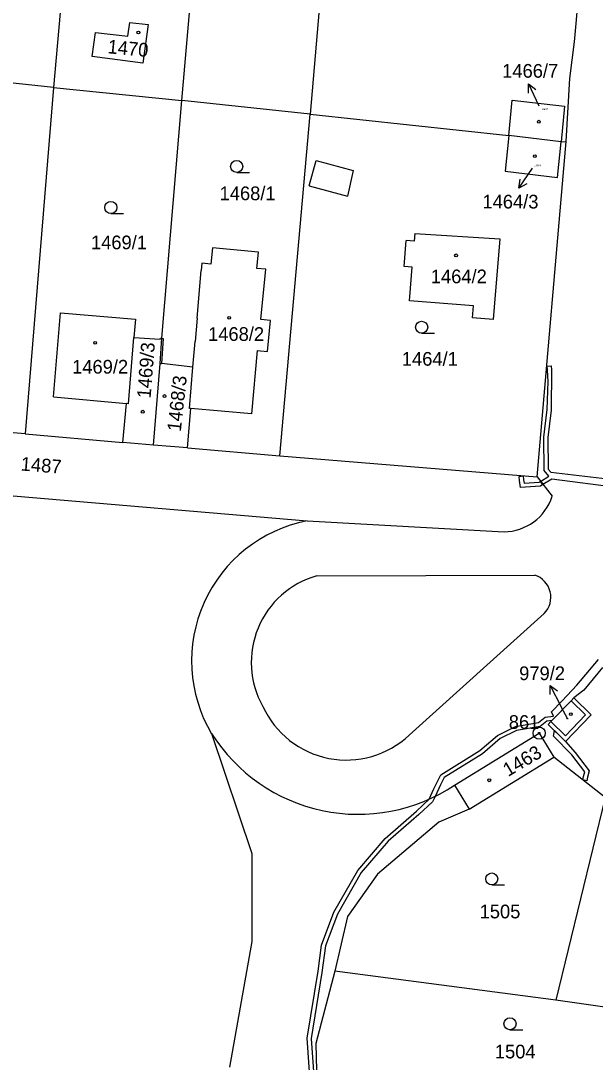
# Model space of a CAD drawing. Extents: x -755819 to -753140, y -1169796 to -1166000.
# Drawn here: x -755698.3 to -755627, y -1167579.9 to -1167450.7 of the extents above; entities that cross this region are included whole.
import ezdxf

# ---------------------------------------------------------------- set-up
doc = ezdxf.new("R2010")
doc.units = 0
for name, color, linetype in [('Vrstva 1', 7, 'Continuous'), ('Vrstva 16', 7, 'Continuous'), ('Vrstva 17', 7, 'Continuous'), ('Vrstva 18', 7, 'Continuous'), ('Vrstva 19', 7, 'Continuous'), ('Vrstva 24', 7, 'Continuous'), ('Vrstva 25', 7, 'Continuous'), ('Vrstva 27', 7, 'Continuous'), ('Vrstva 4', 7, 'Continuous')]:
    doc.layers.add(name, color=color, linetype=linetype)

msp = doc.modelspace()

# ---------------------------------------------------------------- linework, layer by layer
at = {"layer": 'Vrstva 1'}
for p, q in [((-755690.88, -1167420.68), (-755694.27, -1167458.94)), ((-755678.31, -1167460.53), (-755675.21, -1167424.94)), ((-755659.29, -1167426.18), (-755662.4, -1167462.23)), ((-755629.59, -1167453.26), (-755627.42, -1167429.16)), ((-755685.02, -1167452.54), (-755684.8, -1167450.86)), ((-755684.8, -1167450.86), (-755682.52, -1167451.09)), ((-755689.46, -1167455.07), (-755689.05, -1167452.08)), ((-755689.05, -1167452.08), (-755685.02, -1167452.54)), ((-755682.52, -1167451.09), (-755683.19, -1167455.92)), ((-755630.15, -1167457.82), (-755629.59, -1167453.26)), ((-755683.19, -1167455.92), (-755689.46, -1167455.07)), ((-755694.27, -1167458.94), (-755710.08, -1167457.22)), ((-755630.63, -1167465.64), (-755630.15, -1167457.82)), ((-755694.27, -1167458.94), (-755697.77, -1167501.91)), ((-755694.27, -1167458.94), (-755678.31, -1167460.53)), ((-755680.82, -1167490.05), (-755678.31, -1167460.53)), ((-755662.4, -1167462.23), (-755678.31, -1167460.53)), ((-755637.75, -1167464.9), (-755637.33, -1167460.51)), ((-755637.33, -1167460.51), (-755630.82, -1167461.23)), ((-755630.82, -1167461.23), (-755631.25, -1167465.66)), ((-755666.17, -1167504.65), (-755662.4, -1167462.23)), ((-755662.4, -1167462.23), (-755637.75, -1167464.9)), ((-755637.75, -1167464.9), (-755638.17, -1167469.29)), ((-755631.25, -1167465.66), (-755637.75, -1167464.9)), ((-755634.23, -1167507.25), (-755630.63, -1167465.64)), ((-755631.68, -1167470.09), (-755631.25, -1167465.66)), ((-755631.25, -1167465.66), (-755630.63, -1167465.64)), ((-755638.17, -1167469.29), (-755631.68, -1167470.09)), ((-755650.73, -1167481.12), (-755650.49, -1167477.91)), ((-755649.48, -1167478), (-755650.49, -1167477.91)), ((-755649.39, -1167477.05), (-755649.48, -1167478)), ((-755649.39, -1167477.05), (-755638.84, -1167477.72)), ((-755638.84, -1167477.72), (-755639.54, -1167486.2)), ((-755674.54, -1167478.82), (-755674.73, -1167480.84)), ((-755668.83, -1167479.36), (-755674.54, -1167478.82)), ((-755669.02, -1167481.38), (-755668.83, -1167479.36)), ((-755676.42, -1167487.54), (-755675.91, -1167481.63)), ((-755675.83, -1167480.74), (-755675.91, -1167481.63)), ((-755674.73, -1167480.84), (-755675.83, -1167480.74)), ((-755667.92, -1167481.49), (-755669.02, -1167481.38)), ((-755668.51, -1167487.72), (-755667.92, -1167481.49)), ((-755649.74, -1167481.23), (-755650.73, -1167481.12)), ((-755650.07, -1167485.38), (-755649.74, -1167481.23)), ((-755642.14, -1167486), (-755650.07, -1167485.38)), ((-755694.25, -1167497.33), (-755693.38, -1167486.87)), ((-755693.38, -1167486.87), (-755684.09, -1167487.66)), ((-755642.25, -1167487.5), (-755642.14, -1167486)), ((-755639.54, -1167486.2), (-755639.66, -1167487.71)), ((-755684.09, -1167487.66), (-755684.28, -1167489.93)), ((-755676.42, -1167487.54), (-755676.67, -1167490.46)), ((-755667.32, -1167487.83), (-755668.51, -1167487.72)), ((-755667.68, -1167491.69), (-755667.32, -1167487.83)), ((-755639.66, -1167487.71), (-755642.25, -1167487.5)), ((-755684.95, -1167498.18), (-755684.28, -1167489.93)), ((-755684.28, -1167489.93), (-755681, -1167490.14)), ((-755681, -1167490.14), (-755680.99, -1167490.04)), ((-755681, -1167493.17), (-755680.82, -1167490.05)), ((-755680.99, -1167490.04), (-755680.82, -1167490.05)), ((-755676.95, -1167493.64), (-755676.67, -1167490.46)), ((-755668.97, -1167491.58), (-755669.66, -1167499.42)), ((-755668.97, -1167491.58), (-755667.68, -1167491.69)), ((-755681.84, -1167503.29), (-755681, -1167493.17)), ((-755681, -1167493.17), (-755680.85, -1167493.19)), ((-755676.95, -1167493.64), (-755680.85, -1167493.19)), ((-755677.39, -1167498.75), (-755676.95, -1167493.64)), ((-755694.25, -1167497.33), (-755685.21, -1167498.16)), ((-755685.65, -1167502.99), (-755685.21, -1167498.16)), ((-755684.95, -1167498.18), (-755685.21, -1167498.16)), ((-755677.21, -1167498.77), (-755677.39, -1167498.75)), ((-755677.61, -1167503.66), (-755677.21, -1167498.77)), ((-755669.66, -1167499.42), (-755677.21, -1167498.77)), ((-755697.77, -1167501.91), (-755713.58, -1167500.61)), ((-755697.77, -1167501.91), (-755685.65, -1167502.99)), ((-755681.84, -1167503.29), (-755685.65, -1167502.99)), ((-755677.61, -1167503.66), (-755681.84, -1167503.29)), ((-755677.61, -1167503.66), (-755666.17, -1167504.65)), ((-755757.97, -1167504.53), (-755662.78, -1167512.72)), ((-755666.17, -1167504.65), (-755634.23, -1167507.25)), ((-755634.23, -1167507.25), (-755632.36, -1167509.65)), ((-755662.78, -1167512.72), (-755638.33, -1167514.05)), ((-755630.01, -1167535.02), (-755629.65, -1167534.68)), ((-755629.65, -1167534.68), (-755627.5, -1167536.79)), ((-755632.51, -1167537.61), (-755630.01, -1167535.02)), ((-755627.5, -1167536.79), (-755630.7, -1167540.08)), ((-755632.85, -1167537.97), (-755632.51, -1167537.61)), ((-755630.7, -1167540.08), (-755632.85, -1167537.97)), ((-755674.63, -1167539.11), (-755669.65, -1167553.99)), ((-755644.48, -1167545.51), (-755633.97, -1167539.05)), ((-755633.97, -1167539.05), (-755632.15, -1167542.01)), ((-755642.66, -1167548.48), (-755632.15, -1167542.01)), ((-755625.77, -1167547.03), (-755632.15, -1167542.01)), ((-755644.48, -1167545.51), (-755642.66, -1167548.48)), ((-755625.77, -1167547.03), (-755631.91, -1167572.18)), ((-755642.66, -1167548.48), (-755646.41, -1167550.09)), ((-755646.41, -1167550.09), (-755654.02, -1167556.56)), ((-755669.65, -1167553.99), (-755669.62, -1167564.9)), ((-755654.02, -1167556.56), (-755657.77, -1167561.82)), ((-755657.77, -1167561.82), (-755659.34, -1167568.59)), ((-755669.62, -1167564.9), (-755672.43, -1167580.51)), ((-755659.34, -1167568.59), (-755661.69, -1167577.54)), ((-755631.91, -1167572.18), (-755659.34, -1167568.59)), ((-755613.85, -1167574.74), (-755631.91, -1167572.18)), ((-755661.69, -1167577.54), (-755661.57, -1167582.57))]:
    msp.add_line(p, q, dxfattribs=at)
for centre, radius, start, end in [((-755638.37, -1167507.75), 6.3, 270.3599, 342.4219), ((-755659.44, -1167530.08), 17.68, 100.9038, 210.7328), ((-755656.43, -1167527.58), 21.54, 212.3464, 303.6848)]:
    msp.add_arc(centre, radius, start, end, dxfattribs=at)
at = {"layer": 'Vrstva 16'}
for p, q in [((-755635.28, -1167458.49), (-755633.99, -1167461.2)), ((-755636.49, -1167471.43), (-755634.8, -1167468.95)), ((-755632.6, -1167533.13), (-755631.22, -1167535.79)), ((-755630.43, -1167537.32), (-755631.22, -1167535.79))]:
    msp.add_line(p, q, dxfattribs=at)
for points in [[(-755635.3, -1167459.61), (-755635.28, -1167458.49), (-755634.4, -1167459.18)], [(-755635.52, -1167470.88), (-755636.49, -1167471.43), (-755636.34, -1167470.32)], [(-755632.59, -1167534.25), (-755632.6, -1167533.13), (-755631.7, -1167533.78)]]:
    msp.add_lwpolyline(points, dxfattribs=at)
at = {"layer": 'Vrstva 24'}
for radius in [0.75, 0.1]:
    msp.add_circle((-755633.97, -1167539.05), radius, dxfattribs=at)
at = {"layer": 'Vrstva 25'}
for p, q in [((-755671.52, -1167469.47), (-755669.92, -1167469.47)), ((-755687.15, -1167474.57), (-755685.55, -1167474.57)), ((-755648.56, -1167489.43), (-755646.96, -1167489.43)), ((-755639.86, -1167557.89), (-755638.26, -1167557.89)), ((-755637.59, -1167575.86), (-755635.99, -1167575.86))]:
    msp.add_line(p, q, dxfattribs=at)
for centre, radius in [((-755683.72, -1167452.11), 0.175), ((-755634.02, -1167463.17), 0.175), ((-755634.51, -1167467.45), 0.175), ((-755671.52, -1167468.72), 0.75), ((-755687.15, -1167473.82), 0.75), ((-755644.29, -1167479.76), 0.175), ((-755672.45, -1167487.5), 0.175), ((-755648.56, -1167488.68), 0.75), ((-755689.08, -1167490.61), 0.175), ((-755680.47, -1167497.21), 0.175), ((-755683.19, -1167499.16), 0.175), ((-755630.03, -1167536.69), 0.175), ((-755640.16, -1167544.9), 0.175), ((-755639.86, -1167557.14), 0.75), ((-755637.59, -1167575.11), 0.75)]:
    msp.add_circle(centre, radius, dxfattribs=at)
at = {"layer": 'Vrstva 27'}
for p, q in [((-755632.99, -1167493.51), (-755632.47, -1167493.48)), ((-755632.95, -1167494.01), (-755632.99, -1167493.51)), ((-755632.47, -1167493.48), (-755632.45, -1167493.98)), ((-755632.86, -1167495.39), (-755632.95, -1167494.01)), ((-755632.45, -1167493.98), (-755632.48, -1167498.95)), ((-755632.98, -1167498.87), (-755632.86, -1167495.39)), ((-755633.39, -1167502.3), (-755632.98, -1167498.87)), ((-755632.48, -1167498.95), (-755632.89, -1167502.36)), ((-755633.34, -1167506.47), (-755633.39, -1167502.3)), ((-755632.89, -1167502.36), (-755632.84, -1167506.29)), ((-755632.77, -1167507.16), (-755633.34, -1167506.47)), ((-755632.84, -1167506.29), (-755632.52, -1167506.68)), ((-755636.46, -1167507.18), (-755635.96, -1167507.11)), ((-755636.4, -1167507.68), (-755636.46, -1167507.18)), ((-755636.29, -1167508.56), (-755636.4, -1167507.68)), ((-755635.96, -1167507.11), (-755635.9, -1167507.61)), ((-755635.9, -1167507.61), (-755635.85, -1167508.02)), ((-755633.96, -1167507.89), (-755633.8, -1167507.8)), ((-755633.8, -1167507.8), (-755632.77, -1167507.16)), ((-755633.8, -1167507.8), (-755633.5, -1167508.19)), ((-755633.5, -1167508.19), (-755633.8, -1167507.8)), ((-755632.41, -1167507.52), (-755633.5, -1167508.19)), ((-755632.52, -1167506.68), (-755621.55, -1167507.96)), ((-755621.68, -1167508.9), (-755632.41, -1167507.52)), ((-755633.82, -1167508.39), (-755636.29, -1167508.56)), ((-755635.85, -1167508.02), (-755633.96, -1167507.89)), ((-755633.5, -1167508.19), (-755633.82, -1167508.39)), ((-755629.31, -1167533.11), (-755626.61, -1167529.91)), ((-755626.12, -1167530.89), (-755628.41, -1167533.7)), ((-755631.11, -1167535.02), (-755629.31, -1167533.11)), ((-755629.65, -1167534.68), (-755630.01, -1167535.02)), ((-755628.41, -1167533.7), (-755629.65, -1167534.68)), ((-755632.44, -1167536.39), (-755631.11, -1167535.02)), ((-755630.01, -1167535.02), (-755632.4, -1167537.49)), ((-755634.06, -1167537.74), (-755633.22, -1167537.08)), ((-755633.22, -1167537.08), (-755632.18, -1167536.96)), ((-755632.4, -1167537.49), (-755633.02, -1167537.56)), ((-755632.18, -1167536.96), (-755632.44, -1167536.39)), ((-755639.13, -1167539.33), (-755636.91, -1167538.23)), ((-755636.8, -1167538.72), (-755638.83, -1167539.73)), ((-755636.91, -1167538.23), (-755634.06, -1167537.74)), ((-755633.86, -1167538.22), (-755636.8, -1167538.72)), ((-755633.02, -1167537.56), (-755633.86, -1167538.22)), ((-755632.17, -1167539.44), (-755632.07, -1167538.73)), ((-755632.07, -1167538.73), (-755631.62, -1167539.18)), ((-755641.32, -1167541.21), (-755639.13, -1167539.33)), ((-755638.83, -1167539.73), (-755641.02, -1167541.6)), ((-755629.92, -1167541.75), (-755632.17, -1167539.44)), ((-755631.62, -1167539.18), (-755630.7, -1167540.08)), ((-755630.7, -1167540.08), (-755629.52, -1167541.45)), ((-755646.16, -1167544.22), (-755641.32, -1167541.21)), ((-755641.02, -1167541.6), (-755645.78, -1167544.56)), ((-755628.32, -1167543.84), (-755629.92, -1167541.75)), ((-755629.52, -1167541.45), (-755627.78, -1167543.72)), ((-755628.45, -1167544.42), (-755628.32, -1167543.84)), ((-755627.78, -1167543.72), (-755627.97, -1167544.53)), ((-755647.03, -1167545.97), (-755646.16, -1167544.22)), ((-755645.78, -1167544.56), (-755646.23, -1167545.47)), ((-755628.55, -1167544.84), (-755628.45, -1167544.42)), ((-755628.06, -1167544.95), (-755628.55, -1167544.84)), ((-755627.97, -1167544.53), (-755628.06, -1167544.95)), ((-755647.63, -1167547.24), (-755647.03, -1167545.97)), ((-755646.23, -1167545.47), (-755646.9, -1167546.91)), ((-755649.21, -1167548.74), (-755647.63, -1167547.24)), ((-755647.22, -1167547.59), (-755648.92, -1167549.15)), ((-755646.9, -1167546.91), (-755647.22, -1167547.59)), ((-755653.07, -1167552.12), (-755649.21, -1167548.74)), ((-755648.92, -1167549.15), (-755652.71, -1167552.47)), ((-755656.47, -1167556.09), (-755653.07, -1167552.12)), ((-755652.71, -1167552.47), (-755656.05, -1167556.36)), ((-755659.45, -1167561.27), (-755656.47, -1167556.09)), ((-755656.05, -1167556.36), (-755659.01, -1167561.53)), ((-755660.98, -1167565.37), (-755659.45, -1167561.27)), ((-755659.01, -1167561.53), (-755660.48, -1167565.45)), ((-755661.42, -1167568.58), (-755660.98, -1167565.37)), ((-755660.48, -1167565.45), (-755660.94, -1167568.76)), ((-755662.79, -1167576.9), (-755661.42, -1167568.58)), ((-755660.94, -1167568.76), (-755662.29, -1167576.94)), ((-755662.45, -1167581.65), (-755662.79, -1167576.9)), ((-755662.29, -1167576.94), (-755661.95, -1167581.6))]:
    msp.add_line(p, q, dxfattribs=at)
at = {"layer": 'Vrstva 4'}
for p, q in [((-755662.51, -1167471.13), (-755661.65, -1167467.99)), ((-755661.65, -1167467.99), (-755657.05, -1167469.24)), ((-755657.05, -1167469.24), (-755657.76, -1167472.43)), ((-755662.51, -1167471.13), (-755657.76, -1167472.43)), ((-755680.65, -1167490.06), (-755680.85, -1167493.19)), ((-755680.82, -1167490.05), (-755680.65, -1167490.06)), ((-755661.56, -1167519.54), (-755634.52, -1167519.44)), ((-755633.34, -1167524.2), (-755650.1, -1167539.29)), ((-755628.21, -1167536.79), (-755630.01, -1167535.02)), ((-755630.71, -1167539.38), (-755628.21, -1167536.79)), ((-755632.51, -1167537.61), (-755630.71, -1167539.38))]:
    msp.add_line(p, q, dxfattribs=at)
for centre, radius, start, end in [((-755635.42, -1167522.19), 2.9, 316.0429, 71.8029), ((-755658.58, -1167530.26), 11.13, 105.5398, 209.4618), ((-755657.91, -1167531), 11.39, 204.5917, 313.2982)]:
    msp.add_arc(centre, radius, start, end, dxfattribs=at)

# ---------------------------------------------------------------- texts
at = {"layer": 'Vrstva 16'}
for s, p in [('1466/7', (-755638.56, -1167457.71)), ('1464/3', (-755641.01, -1167473.94)), ('979/2', (-755636.45, -1167532.47))]:
    msp.add_text(s, height=1.7, dxfattribs=at).set_placement(p)
at = {"layer": 'Vrstva 17'}
msp.add_text('861', height=1.7, dxfattribs=at).set_placement((-755637.74, -1167538.52))
at = {"layer": 'Vrstva 18'}
for s, p in [('1468/1', (-755673.64, -1167472.91)), ('1469/1', (-755689.61, -1167479)), ('1464/1', (-755651.02, -1167493.45)), ('1505', (-755641.36, -1167562.03)), ('1504', (-755639.47, -1167579.41))]:
    msp.add_text(s, height=1.7, dxfattribs=at).set_placement(p)
msp.add_text('1487', height=1.7, rotation=355.5203, dxfattribs=at).set_placement((-755698.37, -1167506.45))
at = {"layer": 'Vrstva 19'}
for s, rotation, p in [('1470', 354.6036, (-755687.6, -1167454.67)), ('1469/3', 85.4853, (-755682.21, -1167497.55)), ('1468/3', 83.7091, (-755678.46, -1167501.68)), ('1463', 30.5959, (-755637.83, -1167544.5))]:
    msp.add_text(s, height=1.7, rotation=rotation, dxfattribs=at).set_placement(p)
for s, height, p in [('1466/7', 0.2, (-755633.69, -1167461.73)), ('1464/3', 0.2, (-755634.57, -1167468.69)), ('1464/2', 1.7, (-755647.42, -1167483.22)), ('1468/2', 1.7, (-755675.07, -1167490.37)), ('1469/2', 1.7, (-755691.95, -1167494.43)), ('979/2', 0.1, (-755630.63, -1167537.32))]:
    msp.add_text(s, height=height, dxfattribs=at).set_placement(p)

doc.saveas('drawing.dxf')
